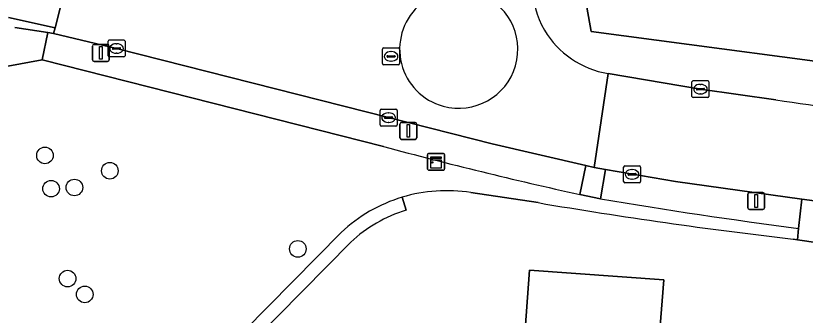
# Model space of a CAD drawing. Extents: x 162661 to 163484, y 380247 to 381230.
# Drawn here: x 163101.35 to 163147.9, y 380885.55 to 380903.21 of the extents above; entities that cross this region are included whole.
import ezdxf

# ---------------------------------------------------------------- set-up
doc = ezdxf.new("R2010")
doc.units = 0
for name, color, linetype in [('IMGEO_Berm_groen', 7, 'Continuous'), ('IMGEO_Boom', 7, 'Continuous'), ('IMGEO_Erf', 7, 'Continuous'), ('IMGEO_Groenvoorziening', 7, 'Continuous'), ('IMGEO_Haag', 7, 'Continuous'), ('IMGEO_Hek', 7, 'Continuous'), ('IMGEO_Kast', 7, 'Continuous'), ('IMGEO_Kolk', 7, 'Continuous'), ('IMGEO_Lichtmast', 7, 'Continuous'), ('IMGEO_Pand', 7, 'Continuous'), ('IMGEO_Parkeervlak_halfverhard', 7, 'Continuous'), ('IMGEO_Rijbaan_lokaal_gesloten', 7, 'Continuous'), ('IMGEO_Rijbaan_lokaal_open', 7, 'Continuous'), ('IMGEO_Rioolput', 7, 'Continuous'), ('IMGEO_Voetpad_open', 7, 'Continuous')]:
    doc.layers.add(name, color=color, linetype=linetype)

msp = doc.modelspace()

# ---------------------------------------------------------------- linework, layer by layer
at = {"layer": 'IMGEO_Berm_groen'}
for points in [[(163154.294, 380899.394), (163154.247, 380899.765), (163135.284, 380902.281), (163134.757, 380905.164), (163134.917, 380907.085), (163144.291, 380922.073), (163150.959, 380936.325)], [(163136.273, 380899.799), (163141.722, 380898.884), (163146.174, 380898.249)]]:
    msp.add_lwpolyline(points, dxfattribs=at)
for centre, radius, start, end in [((163136.589, 380904.774), 4.736, 143.6484, 210.7219), ((163137.192, 380905.189), 5.467, 211.228, 260.3214), ((163171.214, 381064.666), 168.29, 261.44324, 266.69888)]:
    msp.add_arc(centre, radius, start, end, dxfattribs=at)
at = {"layer": 'IMGEO_Boom'}
for centre in [(163103.074, 380894.974), (163106.897, 380894.069), (163104.809, 380893.086), (163103.435, 380893.014), (163117.983, 380889.465), (163104.41, 380887.714), (163105.422, 380886.78)]:
    msp.add_circle(centre, 0.489, dxfattribs=at)
at = {"layer": 'IMGEO_Erf'}
for points in [[(163150.959, 380936.325), (163144.291, 380922.073), (163134.917, 380907.085), (163134.757, 380905.164), (163135.284, 380902.281), (163154.247, 380899.765), (163154.294, 380899.394)], [(163132.144, 380892.19), (163128.179, 380892.783)], [(163124.131, 380892.509), (163124.362, 380891.743)], [(163121.101, 380889.86), (163103.903, 380872.435), (163103.334, 380872.997), (163101.988, 380871.634), (163099.875, 380866.7), (163099.988, 380865.336), (163101.559, 380843.043)], [(163150.819, 380889.509), (163147.437, 380890.008), (163147.191, 380890.047)]]:
    msp.add_lwpolyline(points, dxfattribs=at)
msp.add_lwpolyline([(163139.561, 380887.631), (163139.335, 380884.676), (163142.044, 380884.484), (163141.397, 380875.344), (163130.765, 380876.113), (163131.636, 380888.202)], close=True, dxfattribs=at)
for centre, radius, start, end in [((163126.75, 380883.857), 9.04, 80.9045, 106.8401), ((163177.842, 381159.158), 270.851, 260.28663, 263.50221), ((163126.745, 380883.852), 8.243, 106.8003, 133.2066)]:
    msp.add_arc(centre, radius, start, end, dxfattribs=at)
at = {"layer": 'IMGEO_Groenvoorziening'}
for points in [[(163101.559, 380843.043), (163099.988, 380865.336), (163099.875, 380866.7), (163097.393, 380896.541), (163097.622, 380898.328), (163098.39, 380899.353), (163099.581, 380899.993), (163102.916, 380900.611), (163103.249, 380902.217), (163101.299, 380902.512)], [(163123.041, 380895.496), (163102.916, 380900.611), (163099.581, 380899.993), (163098.39, 380899.353), (163097.622, 380898.328), (163097.393, 380896.541), (163099.875, 380866.7), (163101.988, 380871.634), (163103.334, 380872.997), (163120.542, 380890.433)], [(163128.179, 380892.783), (163132.144, 380892.19)], [(163135.835, 380892.421), (163134.618, 380892.669)], [(163124.362, 380891.743), (163124.131, 380892.509)], [(163120.542, 380890.433), (163103.334, 380872.997), (163103.903, 380872.435), (163121.101, 380889.86)], [(163147.191, 380890.047), (163147.437, 380890.008), (163147.51, 380890.674)]]:
    msp.add_lwpolyline(points, dxfattribs=at)
for centre, radius, start, end in [((163194.221, 381161.87), 275.72, 255.03912, 257.51575), ((163126.75, 380883.857), 9.04, 80.9045, 106.8401), ((163126.752, 380883.837), 9.059, 106.8182, 133.2749), ((163126.752, 380883.837), 9.059, 106.8182, 133.2749), ((163177.842, 381159.158), 270.851, 260.28663, 263.50221), ((163185.277, 381182.955), 294.711, 260.34203, 262.63724), ((163126.745, 380883.852), 8.243, 106.8003, 133.2066)]:
    msp.add_arc(centre, radius, start, end, dxfattribs=at)
at = {"layer": 'IMGEO_Haag'}
for points in [[(163124.362, 380891.743), (163124.131, 380892.509)], [(163120.542, 380890.433), (163103.334, 380872.997), (163103.903, 380872.435), (163121.101, 380889.86)]]:
    msp.add_lwpolyline(points, dxfattribs=at)
for centre, radius, start, end in [((163126.752, 380883.837), 9.059, 106.8182, 133.2749), ((163126.745, 380883.852), 8.243, 106.8003, 133.2066)]:
    msp.add_arc(centre, radius, start, end, dxfattribs=at)
at = {"layer": 'IMGEO_Hek'}
msp.add_lwpolyline([(163154.247, 380899.765), (163135.284, 380902.281), (163134.757, 380905.164), (163134.917, 380907.085)], dxfattribs=at)
at = {"layer": 'IMGEO_Kast'}
for p, q in [((163125.633, 380894.172), (163125.633, 380895.013)), ((163125.633, 380895.013), (163125.633, 380894.172)), ((163125.708, 380895.097), (163126.549, 380895.097)), ((163126.549, 380895.097), (163125.708, 380895.097)), ((163126.633, 380895.022), (163126.633, 380894.181)), ((163126.633, 380894.181), (163126.633, 380895.022)), ((163126.558, 380894.097), (163125.717, 380894.097)), ((163125.717, 380894.097), (163126.558, 380894.097))]:
    msp.add_line(p, q, dxfattribs=at)
for points in [[(163125.828, 380894.887), (163126.428, 380894.887), (163126.428, 380894.802), (163125.828, 380894.802), (163125.828, 380894.887)], [(163125.828, 380894.712), (163126.428, 380894.712), (163126.428, 380894.223), (163125.828, 380894.223), (163125.828, 380894.712)]]:
    msp.add_lwpolyline(points, dxfattribs=at)
msp.add_circle((163125.912, 380894.561), 0.0377, dxfattribs=at)
for centre, start, end in [((163125.711, 380895.019), 92.4484, 184.2845), ((163125.711, 380895.019), 92.4484, 184.2845), ((163126.555, 380895.019), 2.4484, 94.2845), ((163126.555, 380895.019), 2.4484, 94.2845), ((163125.711, 380894.175), 182.4484, 274.2845), ((163125.711, 380894.175), 182.4484, 274.2845), ((163126.555, 380894.175), 272.4484, 4.2845), ((163126.555, 380894.175), 272.4484, 4.2845)]:
    msp.add_arc(centre, 0.0779, start, end, dxfattribs=at)
at = {"layer": 'IMGEO_Kolk'}
for p, q in [((163106.793, 380900.856), (163106.793, 380901.708)), ((163106.868, 380901.782), (163107.72, 380901.782)), ((163107.281, 380901.562), (163107.306, 380901.562)), ((163107.794, 380901.708), (163107.794, 380900.856)), ((163107.052, 380901.276), (163107.052, 380901.288)), ((163107.49, 380901.239), (163107.092, 380901.239)), ((163107.095, 380901.325), (163107.493, 380901.325)), ((163107.304, 380901.002), (163107.279, 380901.002)), ((163107.536, 380901.288), (163107.536, 380901.276)), ((163107.72, 380900.782), (163106.868, 380900.782)), ((163141.221, 380898.458), (163141.221, 380899.31)), ((163141.296, 380899.384), (163142.148, 380899.384)), ((163141.709, 380899.164), (163141.734, 380899.164)), ((163142.222, 380899.31), (163142.222, 380898.458)), ((163141.48, 380898.878), (163141.48, 380898.89)), ((163141.918, 380898.841), (163141.52, 380898.841)), ((163141.523, 380898.927), (163141.921, 380898.927)), ((163141.964, 380898.89), (163141.964, 380898.878)), ((163142.148, 380898.384), (163141.296, 380898.384)), ((163141.732, 380898.604), (163141.707, 380898.604)), ((163122.906, 380897.704), (163123.758, 380897.704)), ((163122.831, 380896.778), (163122.831, 380897.63)), ((163123.133, 380897.247), (163123.531, 380897.247)), ((163123.319, 380897.484), (163123.344, 380897.484)), ((163123.832, 380897.63), (163123.832, 380896.778)), ((163123.09, 380897.198), (163123.09, 380897.21)), ((163123.528, 380897.161), (163123.13, 380897.161)), ((163123.342, 380896.924), (163123.317, 380896.924)), ((163123.574, 380897.21), (163123.574, 380897.198)), ((163123.758, 380896.704), (163122.906, 380896.704)), ((163137.191, 380893.433), (163137.191, 380894.285)), ((163137.266, 380894.359), (163138.118, 380894.359)), ((163137.679, 380894.139), (163137.704, 380894.139)), ((163138.192, 380894.285), (163138.192, 380893.433)), ((163137.45, 380893.853), (163137.45, 380893.865)), ((163137.888, 380893.816), (163137.49, 380893.816)), ((163137.493, 380893.902), (163137.891, 380893.902)), ((163137.702, 380893.579), (163137.677, 380893.579)), ((163137.934, 380893.865), (163137.934, 380893.853)), ((163138.118, 380893.359), (163137.266, 380893.359))]:
    msp.add_line(p, q, dxfattribs=at)
for points in [[(163106.793, 380900.856), (163106.793, 380901.708)], [(163106.868, 380901.782), (163107.72, 380901.782)], [(163107.794, 380901.708), (163107.794, 380900.856)], [(163107.72, 380900.782), (163106.868, 380900.782)], [(163141.221, 380898.458), (163141.221, 380899.31)], [(163141.296, 380899.384), (163142.148, 380899.384)], [(163142.222, 380899.31), (163142.222, 380898.458)], [(163142.148, 380898.384), (163141.296, 380898.384)], [(163122.906, 380897.704), (163123.758, 380897.704)], [(163122.831, 380896.778), (163122.831, 380897.63)], [(163123.832, 380897.63), (163123.832, 380896.778)], [(163123.758, 380896.704), (163122.906, 380896.704)], [(163137.191, 380893.433), (163137.191, 380894.285)], [(163137.266, 380894.359), (163138.118, 380894.359)], [(163138.192, 380894.285), (163138.192, 380893.433)], [(163138.118, 380893.359), (163137.266, 380893.359)]]:
    msp.add_lwpolyline(points, dxfattribs=at)
for centre, radius, start, end in [((163106.87, 380901.706), 0.0765, 91.552, 178.448), ((163106.87, 380901.706), 0.0765, 91.552, 178.448), ((163107.718, 380901.706), 0.0765, 1.552, 88.448), ((163107.718, 380901.706), 0.0765, 1.552, 88.448), ((163107.092, 380901.285), 0.0403, 85.8775, 175.7526), ((163107.089, 380901.275), 0.0366, 178.938, 274.7102), ((163107.493, 380901.282), 0.043, 264.8664, 352.4533), ((163107.497, 380901.287), 0.0386, 1.7309, 96.639), ((163106.87, 380900.858), 0.0765, 181.552, 268.448), ((163106.87, 380900.858), 0.0765, 181.552, 268.448), ((163107.718, 380900.858), 0.0765, 271.552, 358.448), ((163107.718, 380900.858), 0.0765, 271.552, 358.448), ((163141.298, 380899.308), 0.0765, 91.552, 178.448), ((163141.298, 380899.308), 0.0765, 91.552, 178.448), ((163142.146, 380899.308), 0.0765, 1.552, 88.448), ((163142.146, 380899.308), 0.0765, 1.552, 88.448), ((163141.52, 380898.887), 0.0403, 85.8775, 175.7526), ((163141.517, 380898.877), 0.0366, 178.938, 274.7102), ((163141.921, 380898.884), 0.043, 264.8664, 352.4533), ((163141.925, 380898.889), 0.0386, 1.7309, 96.639), ((163141.298, 380898.46), 0.0765, 181.552, 268.448), ((163141.298, 380898.46), 0.0765, 181.552, 268.448), ((163142.146, 380898.46), 0.0765, 271.552, 358.448), ((163142.146, 380898.46), 0.0765, 271.552, 358.448), ((163122.908, 380897.628), 0.0765, 91.552, 178.448), ((163122.908, 380897.628), 0.0765, 91.552, 178.448), ((163123.756, 380897.628), 0.0765, 1.552, 88.448), ((163123.756, 380897.628), 0.0765, 1.552, 88.448), ((163123.13, 380897.207), 0.0403, 85.8775, 175.7526), ((163123.535, 380897.209), 0.0386, 1.7309, 96.639), ((163122.908, 380896.78), 0.0765, 181.552, 268.448), ((163122.908, 380896.78), 0.0765, 181.552, 268.448), ((163123.127, 380897.197), 0.0366, 178.938, 274.7102), ((163123.531, 380897.204), 0.043, 264.8664, 352.4533), ((163123.756, 380896.78), 0.0765, 271.552, 358.448), ((163123.756, 380896.78), 0.0765, 271.552, 358.448), ((163137.268, 380894.283), 0.0765, 91.552, 178.448), ((163137.268, 380894.283), 0.0765, 91.552, 178.448), ((163138.116, 380894.283), 0.0765, 1.552, 88.448), ((163138.116, 380894.283), 0.0765, 1.552, 88.448), ((163137.49, 380893.862), 0.0403, 85.8775, 175.7526), ((163137.487, 380893.852), 0.0366, 178.938, 274.7102), ((163137.891, 380893.859), 0.043, 264.8664, 352.4533), ((163137.895, 380893.864), 0.0386, 1.7309, 96.639), ((163137.268, 380893.435), 0.0765, 181.552, 268.448), ((163137.268, 380893.435), 0.0765, 181.552, 268.448), ((163138.116, 380893.435), 0.0765, 271.552, 358.448), ((163138.116, 380893.435), 0.0765, 271.552, 358.448)]:
    msp.add_arc(centre, radius, start, end, dxfattribs=at)
for centre, major_axis, ratio, start_param, end_param in [((163107.28, 380901.282), (-0.387, 0.002), 0.722429, 4.712389, 7.853982), ((163107.305, 380901.282), (-0.39, 0.002), 0.717154, 1.570796, 4.712389), ((163141.708, 380898.884), (-0.387, 0.002), 0.722429, 4.712389, 7.853982), ((163141.733, 380898.884), (-0.39, 0.002), 0.717154, 1.570796, 4.712389), ((163123.318, 380897.204), (-0.387, 0.002), 0.722429, 4.712389, 7.853982), ((163123.343, 380897.204), (-0.39, 0.002), 0.717154, 1.570796, 4.712389), ((163137.678, 380893.859), (-0.387, 0.002), 0.722429, 4.712389, 7.853982), ((163137.703, 380893.859), (-0.39, 0.002), 0.717154, 1.570796, 4.712389)]:
    msp.add_ellipse(centre, major_axis=major_axis, ratio=ratio, start_param=start_param, end_param=end_param, dxfattribs=at)
at = {"layer": 'IMGEO_Lichtmast'}
for p, q in [((163105.974, 380901.52), (163106.764, 380901.52)), ((163106.764, 380901.52), (163105.974, 380901.52)), ((163105.874, 380900.62), (163105.874, 380901.42)), ((163105.874, 380901.42), (163105.874, 380900.62)), ((163106.864, 380901.42), (163106.864, 380900.62)), ((163106.864, 380900.62), (163106.864, 380901.42)), ((163106.764, 380900.52), (163105.974, 380900.52)), ((163105.974, 380900.52), (163106.764, 380900.52)), ((163124.001, 380896.017), (163124.001, 380896.817)), ((163124.001, 380896.817), (163124.001, 380896.017)), ((163124.101, 380896.917), (163124.891, 380896.917)), ((163124.891, 380896.917), (163124.101, 380896.917)), ((163124.991, 380896.817), (163124.991, 380896.017)), ((163124.991, 380896.017), (163124.991, 380896.817)), ((163124.891, 380895.917), (163124.101, 380895.917)), ((163124.101, 380895.917), (163124.891, 380895.917)), ((163144.507, 380891.888), (163144.507, 380892.688)), ((163144.507, 380892.688), (163144.507, 380891.888)), ((163144.607, 380892.788), (163145.397, 380892.788)), ((163145.397, 380892.788), (163144.607, 380892.788)), ((163145.497, 380892.688), (163145.497, 380891.888)), ((163145.497, 380891.888), (163145.497, 380892.688)), ((163145.397, 380891.788), (163144.607, 380891.788)), ((163144.607, 380891.788), (163145.397, 380891.788))]:
    msp.add_line(p, q, dxfattribs=at)
for points in [[(163106.294, 380901.395), (163106.444, 380901.395), (163106.444, 380900.645), (163106.294, 380900.645), (163106.294, 380901.395)], [(163124.421, 380896.792), (163124.571, 380896.792), (163124.571, 380896.042), (163124.421, 380896.042), (163124.421, 380896.792)], [(163144.927, 380892.663), (163145.077, 380892.663), (163145.077, 380891.913), (163144.927, 380891.913), (163144.927, 380892.663)]]:
    msp.add_lwpolyline(points, dxfattribs=at)
for centre, start, end in [((163105.974, 380901.42), 90, 180), ((163105.974, 380901.42), 90, 180), ((163106.764, 380901.42), 0, 90), ((163106.764, 380901.42), 360, 90), ((163105.974, 380900.62), 180, 270), ((163105.974, 380900.62), 180, 270), ((163106.764, 380900.62), 270, 0), ((163106.764, 380900.62), 270, 0), ((163124.101, 380896.817), 90, 180), ((163124.101, 380896.817), 90, 180), ((163124.891, 380896.817), 0, 90), ((163124.891, 380896.817), 360, 90), ((163124.101, 380896.017), 180, 270), ((163124.101, 380896.017), 180, 270), ((163124.891, 380896.017), 270, 0), ((163124.891, 380896.017), 270, 0), ((163144.607, 380892.688), 90, 180), ((163144.607, 380892.688), 90, 180), ((163145.397, 380892.688), 0, 90), ((163145.397, 380892.688), 360, 90), ((163144.607, 380891.888), 180, 270), ((163144.607, 380891.888), 180, 270), ((163145.397, 380891.888), 270, 0), ((163145.397, 380891.888), 270, 0)]:
    msp.add_arc(centre, 0.1, start, end, dxfattribs=at)
at = {"layer": 'IMGEO_Pand'}
msp.add_lwpolyline([(163139.561, 380887.631), (163131.636, 380888.202), (163130.765, 380876.113), (163141.397, 380875.344), (163142.044, 380884.484), (163139.335, 380884.676)], close=True, dxfattribs=at)
at = {"layer": 'IMGEO_Parkeervlak_halfverhard'}
for points in [[(163107.294, 380901.282), (163103.586, 380902.166), (163103.249, 380902.217), (163102.916, 380900.611), (163123.041, 380895.496)], [(163134.618, 380892.669), (163134.958, 380894.385), (163129.44, 380895.655), (163123.332, 380897.204), (163107.294, 380901.282)], [(163140.243, 380893.436), (163136.125, 380894.154), (163135.835, 380892.421)], [(163147.51, 380890.674), (163147.698, 380892.391), (163140.243, 380893.436)]]:
    msp.add_lwpolyline(points, dxfattribs=at)
for centre, radius, start, end in [((163194.221, 381161.87), 275.72, 255.03912, 257.51575), ((163185.277, 381182.955), 294.711, 260.34203, 262.63724)]:
    msp.add_arc(centre, radius, start, end, dxfattribs=at)
at = {"layer": 'IMGEO_Rijbaan_lokaal_gesloten'}
for points in [[(163100.934, 380903.1), (163103.669, 380902.499), (163104.892, 380907.377)], [(163146.174, 380898.249), (163141.722, 380898.884), (163136.273, 380899.799), (163135.459, 380894.27), (163136.125, 380894.154), (163140.243, 380893.436), (163147.698, 380892.391), (163151.135, 380891.952)]]:
    msp.add_lwpolyline(points, dxfattribs=at)
msp.add_arc((163171.214, 381064.666), 168.29, 261.44324, 266.69888, dxfattribs=at)
at = {"layer": 'IMGEO_Rijbaan_lokaal_open'}
for points in [[(163108.733, 380906.344), (163104.892, 380907.377), (163103.669, 380902.499), (163103.586, 380902.166), (163107.294, 380901.282), (163123.332, 380897.204), (163129.44, 380895.655), (163134.958, 380894.385), (163135.459, 380894.27), (163136.273, 380899.799)], [(163101.299, 380902.512), (163103.249, 380902.217), (163103.586, 380902.166), (163103.669, 380902.499), (163100.934, 380903.1)]]:
    msp.add_lwpolyline(points, dxfattribs=at)
for centre, radius, start, end in [((163136.589, 380904.774), 4.736, 143.6484, 210.7219), ((163127.464, 380901.235), 3.478, 72.934, 254.6524), ((163127.464, 380901.235), 3.478, 72.934, 254.6524), ((163127.474, 380901.232), 3.477, 254.4911, 73.0953), ((163127.474, 380901.232), 3.477, 254.4911, 73.0953), ((163137.192, 380905.189), 5.467, 211.228, 260.3214)]:
    msp.add_arc(centre, radius, start, end, dxfattribs=at)
at = {"layer": 'IMGEO_Rioolput'}
for p, q in [((163122.981, 380900.387), (163122.981, 380901.239)), ((163123.056, 380901.313), (163123.908, 380901.313)), ((163123.469, 380901.093), (163123.494, 380901.093)), ((163123.982, 380901.239), (163123.982, 380900.387)), ((163123.24, 380900.807), (163123.24, 380900.819)), ((163123.678, 380900.77), (163123.28, 380900.77)), ((163123.283, 380900.856), (163123.681, 380900.856)), ((163123.492, 380900.533), (163123.467, 380900.533)), ((163123.724, 380900.819), (163123.724, 380900.807)), ((163123.908, 380900.313), (163123.056, 380900.313))]:
    msp.add_line(p, q, dxfattribs=at)
for points in [[(163122.981, 380900.387), (163122.981, 380901.239)], [(163123.056, 380901.313), (163123.908, 380901.313)], [(163123.982, 380901.239), (163123.982, 380900.387)], [(163123.908, 380900.313), (163123.056, 380900.313)]]:
    msp.add_lwpolyline(points, dxfattribs=at)
for centre, radius, start, end in [((163123.058, 380901.237), 0.0765, 91.552, 178.448), ((163123.058, 380901.237), 0.0765, 91.552, 178.448), ((163123.906, 380901.237), 0.0765, 1.552, 88.448), ((163123.906, 380901.237), 0.0765, 1.552, 88.448), ((163123.28, 380900.816), 0.0403, 85.8775, 175.7526), ((163123.277, 380900.806), 0.0366, 178.938, 274.7102), ((163123.681, 380900.813), 0.043, 264.8664, 352.4533), ((163123.685, 380900.818), 0.0386, 1.7309, 96.639), ((163123.058, 380900.389), 0.0765, 181.552, 268.448), ((163123.058, 380900.389), 0.0765, 181.552, 268.448), ((163123.906, 380900.389), 0.0765, 271.552, 358.448), ((163123.906, 380900.389), 0.0765, 271.552, 358.448)]:
    msp.add_arc(centre, radius, start, end, dxfattribs=at)
for centre, major_axis, ratio, start_param, end_param in [((163123.468, 380900.813), (-0.387, 0.002), 0.722429, 4.712389, 7.853982), ((163123.493, 380900.813), (-0.39, 0.002), 0.717154, 1.570796, 4.712389)]:
    msp.add_ellipse(centre, major_axis=major_axis, ratio=ratio, start_param=start_param, end_param=end_param, dxfattribs=at)
at = {"layer": 'IMGEO_Voetpad_open'}
for points in [[(163134.958, 380894.385), (163134.618, 380892.669), (163135.835, 380892.421), (163136.125, 380894.154), (163135.459, 380894.27)], [(163150.819, 380889.509), (163150.92, 380890.283), (163151.135, 380891.952), (163147.698, 380892.391), (163147.51, 380890.674), (163147.437, 380890.008)]]:
    msp.add_lwpolyline(points, close=True, dxfattribs=at)

doc.saveas('drawing.dxf')
